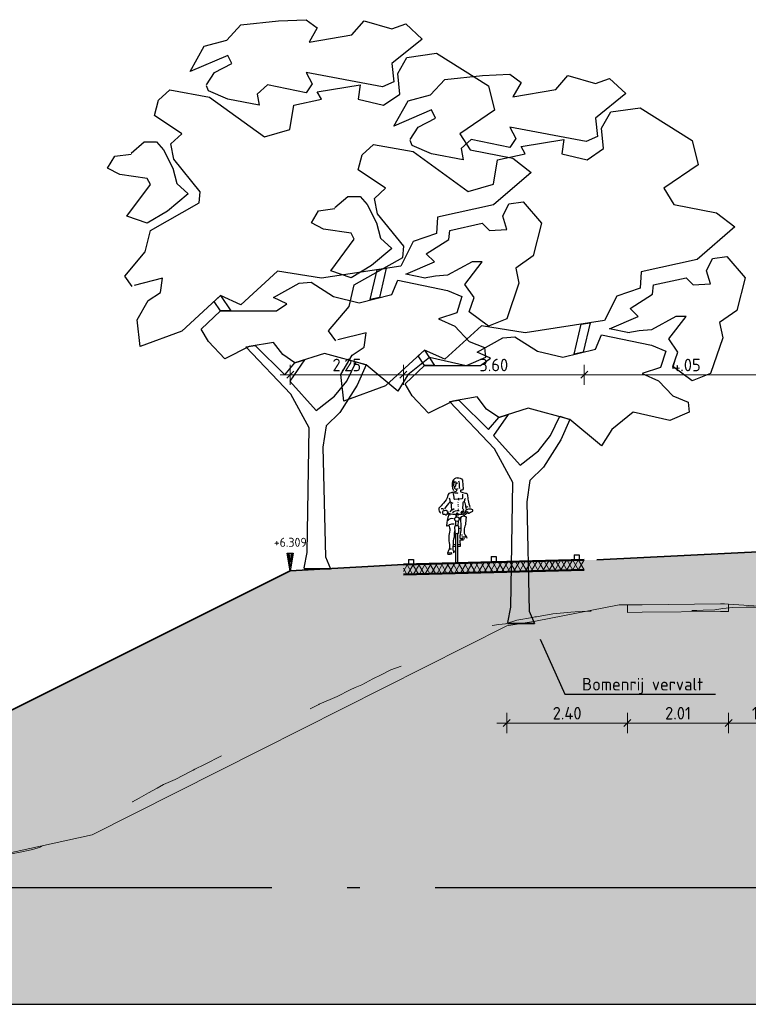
# Model space of a CAD drawing. Header units: metres. Extents: x -54 to 109, y -117 to 84.
# Tile 630 of 656: x 20 to 34, y 3 to 23. Entities that reach past the tile are written whole.
import ezdxf
from ezdxf import colors
from ezdxf.entities.mleader import LeaderData, LeaderLine
from ezdxf.math import Vec2, Vec3

# ---------------------------------------------------------------- set-up
doc = ezdxf.new("R2010")
doc.units = ezdxf.units.M
doc.linetypes.add('AL-NAP_LIJN', pattern=[15.25, 12, -1.5, 0.25, -1.5])
doc.linetypes.add('XX-HIDDEN', pattern=[4, 2, -2])
doc.layers.get('Defpoints').update_dxf_attribs({"color": 151})
doc.layers.add('_arc', color=103, linetype='Continuous', plot=False)
for name, color, linetype, lineweight in [('B-WE-GR-BOOM-S', 253, 'Continuous', 25), ('B-WE-GW-MAAIVELD-GD', 253, 'Continuous', 18), ('N-WE-GR-BOOM-S', 90, 'Continuous', 25), ('N-WE-GR-BOOM-SD', 90, 'Continuous', 25), ('N-WE-GW-BERM-GD', 90, 'Continuous', 35), ('N-WE-VH-VERHARDING-GD', 252, 'Continuous', 50), ('N-WE-VH-VERHARDING_ASFALT_DEKLAAG-AD', 252, 'Continuous', 18), ('N-WE-VW-MARKERING-S', 7, 'Continuous', 25), ('X-XX-AL-AANKLEDING-SD', 7, 'Continuous', 25), ('X-XX-AL-DETAIL1-T25', 7, 'Continuous', 25), ('X-XX-AL-M', 7, 'Continuous', 18), ('X-XX-AL-NAP-GD', 7, 'AL-NAP_LIJN', 25), ('X-XX-AL-T25', 7, 'Continuous', 25), ('X-XX-AL_BINDEND-M', 10, 'Continuous', 18)]:
    doc.layers.add(name, color=color, linetype=linetype, lineweight=lineweight)
for name, color, linetype, lineweight, true_color in [('B-WE-GW-MAAIVELD-AHN3-GD', 220, 'XX-HIDDEN', 18, 0xff00bf), ('N-WE-GW-GROND_ZAND_DRAINEERZAND-V', 7, 'Continuous', 18, 0xf6e8be), ('N-WE-GW-GROND_ZAND_FUNDERINGSZAND-V', 7, 'Continuous', 18, 0xf8ed6b)]:
    doc.layers.add(name, color=color, linetype=linetype, lineweight=lineweight, true_color=true_color)
doc.styles.add('NLCS-ISO', font='NLCS-ISO.ttf')
doc.styles.add('NLCS-ISO-M100-T25', font='NLCS-ISO.ttf', dxfattribs={"height": 0.25})
doc.dimstyles.new('NLCS-M100-T25-SCHRAP_L2_H2', dxfattribs={"dimscale": 0.1, "dimtxt": 2.5, "dimasz": 1.4, "dimexe": 2, "dimexo": 2, "dimgap": 0.7, "dimtad": 1, "dimzin": 0, "dimdsep": 46, "dimtxsty": 'NLCS-ISO-M100-T25', "dimblk": 'OBLIQUE', "dimcen": 0, "dimdle": 2, "dimclrd": 256, "dimclre": 256, "dimclrt": 256, "dimazin": 0, "dimtfac": 1, "dimtdec": 3, "dimtofl": 0, "dimtmove": 0, "dimatfit": 3, "dimldrblk": 'OBLIQUE', "dimfxl": 2, "dimfxlon": 1, "dimtfillclr": 256, "dimtolj": 1, "dimtzin": 0, "dimlwd": -1, "dimlwe": -1, "dimarcsym": 0})

# ---------------------------------------------------------------- blocks, each defined once
blk = doc.blocks.new('SGR-BOOM_S01_T_ZIJ-D')
at = {"linetype": 'Continuous'}
for p, q in [((1.317, 5.361), (1.456, 5.957)), ((1.456, 5.957), (1.636, 5.985)), ((1.636, 5.985), (1.5, 5.401)), ((1.5, 5.401), (1.317, 5.361))]:
    blk.add_line(p, q, dxfattribs=at)
for p, q in [((0, 0.02), (0, 0)), ((0, 0), (0.527, 0))]:
    blk.add_line(p, q)
at = {"linetype": 'Continuous', "flags": 128}
for points in [[(-1.945, 9.637), (-1.783, 9.88), (-1.439, 10.062), (-1.52, 10.224), (-2.27, 9.9), (-1.986, 10.407), (-1.54, 10.528), (-1.256, 10.832), (-0.507, 10.913), (0.041, 10.934), (0.263, 10.772), (0.101, 10.488), (0.952, 10.63), (1.196, 10.913), (1.743, 10.751), (2.026, 10.853), (2.351, 10.549), (1.743, 10.062), (1.783, 9.698), (1.56, 9.596), (0.041, 9.88), (0.162, 9.657), (0.041, 9.475), (-0.73, 9.637), (-0.932, 9.454), (-0.892, 9.231), (-1.52, 9.353), (-1.905, 9.515), (-1.945, 9.617)], [(-3.425, 5.624), (-3.567, 5.827), (-3.161, 6.313), (-3.06, 6.739), (-2.087, 7.286), (-2.067, 7.509), (-2.594, 8.157), (-2.655, 8.461), (-2.432, 8.664), (-2.979, 9.029), (-2.898, 9.333), (-2.675, 9.535), (-1.885, 9.394), (-0.79, 8.603), (-0.284, 8.745), (-0.203, 9.231), (0.345, 9.353), (0.263, 9.495), (1.115, 9.637), (1.074, 9.353), (1.581, 9.231), (1.905, 9.454), (1.864, 9.86), (2.047, 10.184), (2.634, 10.265), (3.668, 9.617), (3.79, 9.13), (3.101, 8.664), (3.303, 8.34), (4.154, 8.178), (4.519, 7.894), (3.769, 7.246), (2.655, 7.002), (2.634, 6.678), (2.168, 6.516), (1.925, 6.03), (0.345, 5.786), (-0.527, 5.928), (-1.256, 5.26), (-1.662, 5.442), (-2.432, 4.733), (-3.263, 4.429), (-3.323, 4.956), (-3.101, 5.341), (-2.857, 5.503), (-2.817, 5.786), (-3.384, 5.645)], [(-3.445, 8.279), (-3.182, 8.502), (-2.938, 8.502), (-2.797, 8.34), (-2.614, 7.975), (-2.533, 7.671), (-2.31, 7.468), (-2.716, 7.124), (-3.121, 6.881), (-3.526, 7.023), (-3.06, 7.651), (-3.121, 7.772), (-3.668, 7.853), (-3.911, 7.975), (-3.769, 8.218), (-3.445, 8.259)], [(2.412, 5.786), (2.026, 5.867), (2.594, 6.111), (2.432, 6.273), (2.878, 6.556), (2.898, 6.739), (3.546, 6.881), (3.688, 6.739), (4.033, 6.759), (3.952, 7.023), (4.073, 7.266), (4.357, 7.306), (4.722, 6.881), (4.56, 6.232), (4.215, 5.989), (4.276, 5.685), (4.033, 4.976), (3.668, 4.834), (3.283, 5.118), (3.384, 5.401), (3.202, 5.665), (3.546, 6.111), (3.344, 6.111), (2.857, 5.847), (2.614, 5.827), (2.391, 5.786)], [(0, 0.02), (0.061, 0.324), (0.101, 2.807), (-0.263, 3.476), (-1.16, 4.418), (-0.973, 4.449), (-0.385, 3.861), (-0.182, 4.104), (0.006, 4.163), (-0.284, 3.74), (0.243, 3.152), (0.608, 3.436), (0.851, 3.74), (1.034, 4.125), (1.236, 4.064), (1.054, 3.659), (0.709, 3.111), (0.436, 2.848), (0.375, 2.422), (0.426, 0.243), (0.527, 0), (0, 0)]]:
    blk.add_lwpolyline(points, dxfattribs=at)
for points in [[(-1.662, 5.138), (-0.547, 5.138), (-0.345, 5.28), (-0.608, 5.401), (-0.101, 5.685), (0.142, 5.705), (0.588, 5.422), (1.094, 5.3), (1.743, 5.462), (1.864, 5.746), (2.857, 5.543), (3.141, 5.422), (3.04, 5.097), (2.675, 4.976), (2.999, 4.834), (3.283, 4.53), (3.587, 4.408), (3.607, 4.206), (3.222, 4.044), (2.493, 4.206), (2.067, 3.861), (1.864, 3.537), (1.236, 4.064), (0.405, 4.287), (-0.182, 4.104), (-0.426, 4.267), (-0.608, 4.51), (-1.094, 4.429), (-1.581, 4.185), (-1.905, 4.53), (-2.047, 4.773)], [(-1.662, 5.138), (-1.787, 5.326), (-1.662, 5.442), (-1.459, 5.138)]]:
    blk.add_lwpolyline(points, close=True, dxfattribs=at)
blk = doc.blocks.new('Blok - Peilmaat randverharding')
at = {"color": 0}
for p, q in [((-0.6, 3.5), (0.6, 3.5)), ((0, 0), (-0.6, 3.5)), ((-0.4, 3.5), (0.4, 3.5)), ((0, 0.7), (-0.4, 3.5)), ((-0.2, 3.5), (0.2, 3.5)), ((0, 1.75), (-0.2, 3.5)), ((0.6, 3.5), (0, 0)), ((0.4, 3.5), (0, 0.7)), ((0.2, 3.5), (0, 1.75))]:
    blk.add_line(p, q, dxfattribs=at)
blk = doc.blocks.new('_Oblique')
at = {"color": 0, "linetype": 'ByBlock', "lineweight": -2}
blk.add_line((-0.5, -0.5), (0.5, 0.5), dxfattribs=at)
blk = doc.blocks.new('*D200')
at = {"layer": 'Defpoints', "color": 0, "transparency": 16777216}
for p in [(30.809, 15.829), (34.859, 12.341), (30.809, 12.144)]:
    blk.add_point(p, dxfattribs=at)
at = {"layer": 'X-XX-AL-M', "transparency": 16777216}
for p, q in [((30.809, 15.629), (30.809, 16.029)), ((34.859, 15.629), (34.859, 16.029)), ((35.059, 15.829), (30.609, 15.829))]:
    blk.add_line(p, q, dxfattribs=at)
at = {"layer": 'X-XX-AL-M', "transparency": 16777216, "xscale": 0.14, "yscale": 0.14, "zscale": 0.14, "rotation": 180}
blk.add_blockref('_Oblique', (30.809, 15.829), dxfattribs=at)
at = {"layer": 'X-XX-AL-M', "transparency": 16777216, "xscale": 0.14, "yscale": 0.14, "zscale": 0.14}
blk.add_blockref('_Oblique', (34.859, 15.829), dxfattribs=at)
at = {"layer": 'X-XX-AL-M', "transparency": 16777216, "insert": (32.834, 16.024), "char_height": 0.25, "attachment_point": 5, "style": 'NLCS-ISO-M100-T25'}
blk.add_mtext('\\A1;4.05', dxfattribs=at)
blk = doc.blocks.new('*D201')
at = {"layer": 'Defpoints', "color": 0, "transparency": 16777216}
for p in [(27.209, 15.829), (27.209, 12.054), (30.809, 12.144)]:
    blk.add_point(p, dxfattribs=at)
at = {"layer": 'X-XX-AL_BINDEND-M', "transparency": 16777216}
for p, q in [((27.209, 15.629), (27.209, 16.029)), ((30.809, 15.629), (30.809, 16.029)), ((31.009, 15.829), (27.009, 15.829))]:
    blk.add_line(p, q, dxfattribs=at)
at = {"layer": 'X-XX-AL_BINDEND-M', "transparency": 16777216, "xscale": 0.14, "yscale": 0.14, "zscale": 0.14, "rotation": 180}
blk.add_blockref('_Oblique', (27.209, 15.829), dxfattribs=at)
at = {"layer": 'X-XX-AL_BINDEND-M', "transparency": 16777216, "xscale": 0.14, "yscale": 0.14, "zscale": 0.14}
blk.add_blockref('_Oblique', (30.809, 15.829), dxfattribs=at)
at = {"layer": 'X-XX-AL_BINDEND-M', "transparency": 16777216, "insert": (29.009, 16.024), "char_height": 0.25, "attachment_point": 5, "style": 'NLCS-ISO-M100-T25'}
blk.add_mtext('\\A1;3.60', dxfattribs=at)
blk = doc.blocks.new('*D205')
at = {"layer": 'Defpoints', "color": 0, "transparency": 16777216}
for p in [(24.959, 15.829), (27.209, 12.054), (24.959, 11.929)]:
    blk.add_point(p, dxfattribs=at)
at = {"layer": 'X-XX-AL_BINDEND-M', "transparency": 16777216}
for p, q in [((24.959, 15.629), (24.959, 16.029)), ((27.209, 15.629), (27.209, 16.029)), ((27.409, 15.829), (24.759, 15.829))]:
    blk.add_line(p, q, dxfattribs=at)
at = {"layer": 'X-XX-AL_BINDEND-M', "transparency": 16777216, "xscale": 0.14, "yscale": 0.14, "zscale": 0.14, "rotation": 180}
blk.add_blockref('_Oblique', (24.959, 15.829), dxfattribs=at)
at = {"layer": 'X-XX-AL_BINDEND-M', "transparency": 16777216, "xscale": 0.14, "yscale": 0.14, "zscale": 0.14}
blk.add_blockref('_Oblique', (27.209, 15.829), dxfattribs=at)
at = {"layer": 'X-XX-AL_BINDEND-M', "transparency": 16777216, "insert": (26.084, 16.024), "char_height": 0.25, "attachment_point": 5, "style": 'NLCS-ISO-M100-T25'}
blk.add_mtext('\\A1;2.25', dxfattribs=at)
blk = doc.blocks.new('VW-MARKERING_010')
at = {"layer": 'N-WE-VW-MARKERING-S'}
for p, q in [((-0.05, 0.1), (0.05, 0.1)), ((-0.05, 0.1), (-0.05, 0)), ((-0.05, 0), (0.05, 0)), ((0.05, 0.1), (0.05, 0))]:
    blk.add_line(p, q, dxfattribs=at)
blk = doc.blocks.new('*D388')
at = {"layer": 'B-WE-GW-MAAIVELD-GD', "transparency": 16777216}
for p, q in [((33.682, 9.096), (33.682, 8.696)), ((35.148, 9.096), (35.148, 8.696)), ((35.348, 8.896), (33.482, 8.896))]:
    blk.add_line(p, q, dxfattribs=at)
at = {"layer": 'Defpoints', "color": 0, "transparency": 16777216}
for p in [(33.682, 11.114), (35.148, 11.012), (33.682, 8.896)]:
    blk.add_point(p, dxfattribs=at)
at = {"layer": 'B-WE-GW-MAAIVELD-GD', "transparency": 16777216, "xscale": 0.14, "yscale": 0.14, "zscale": 0.14}
for p, rotation in [((33.682, 8.896), 179.9999999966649), ((35.148, 8.896), 359.9999999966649)]:
    blk.add_blockref('_Oblique', p, dxfattribs=dict(at, rotation=rotation))
at = {"layer": 'B-WE-GW-MAAIVELD-GD', "transparency": 16777216, "insert": (34.415, 9.091), "char_height": 0.25, "attachment_point": 5, "rotation": 360, "style": 'NLCS-ISO-M100-T25'}
blk.add_mtext('\\A1;1.47', dxfattribs=at)
blk = doc.blocks.new('*D389')
at = {"layer": 'B-WE-GW-MAAIVELD-GD', "transparency": 16777216}
for p, q in [((31.669, 9.096), (31.669, 8.696)), ((33.682, 9.096), (33.682, 8.696)), ((33.882, 8.896), (31.469, 8.896))]:
    blk.add_line(p, q, dxfattribs=at)
at = {"layer": 'Defpoints', "color": 0, "transparency": 16777216}
for p in [(31.669, 11.096), (33.682, 11.114), (31.669, 8.896)]:
    blk.add_point(p, dxfattribs=at)
at = {"layer": 'B-WE-GW-MAAIVELD-GD', "transparency": 16777216, "xscale": 0.14, "yscale": 0.14, "zscale": 0.14}
for p, rotation in [((31.669, 8.896), 179.9999999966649), ((33.682, 8.896), 359.9999999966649)]:
    blk.add_blockref('_Oblique', p, dxfattribs=dict(at, rotation=rotation))
at = {"layer": 'B-WE-GW-MAAIVELD-GD', "transparency": 16777216, "insert": (32.676, 9.091), "char_height": 0.25, "attachment_point": 5, "rotation": 360, "style": 'NLCS-ISO-M100-T25'}
blk.add_mtext('\\A1;2.01', dxfattribs=at)
blk = doc.blocks.new('*D390')
at = {"layer": 'B-WE-GW-MAAIVELD-GD', "transparency": 16777216}
for p, q in [((29.267, 9.096), (29.267, 8.696)), ((31.669, 9.096), (31.669, 8.696)), ((31.869, 8.896), (29.067, 8.896))]:
    blk.add_line(p, q, dxfattribs=at)
at = {"layer": 'Defpoints', "color": 0, "transparency": 16777216}
for p in [(31.669, 11.096), (29.267, 10.831), (29.267, 8.896)]:
    blk.add_point(p, dxfattribs=at)
at = {"layer": 'B-WE-GW-MAAIVELD-GD', "transparency": 16777216, "xscale": 0.14, "yscale": 0.14, "zscale": 0.14}
for p, rotation in [((29.267, 8.896), 179.9999999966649), ((31.669, 8.896), 359.9999999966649)]:
    blk.add_blockref('_Oblique', p, dxfattribs=dict(at, rotation=rotation))
at = {"layer": 'B-WE-GW-MAAIVELD-GD', "transparency": 16777216, "insert": (30.468, 9.091), "char_height": 0.25, "attachment_point": 5, "rotation": 360, "style": 'NLCS-ISO-M100-T25'}
blk.add_mtext('\\A1;2.40', dxfattribs=at)
blk = doc.blocks.new('SAL-AANKLEDING_FIETSTER_VOORAANZICHT-D')
for points in [[(0.01, 1.694, 0.224954), (-0.085, 1.633, 0.218026), (-0.065, 1.447, -0.070213)], [(-0.073, 1.599, -0.105441), (-0.01, 1.617, -1.362009)], [(-0.052, 1.578), (-0.069, 1.572, 0.16771), (-0.026, 1.472), (0.026, 1.482)], [(0.01, 1.694, -0.362904), (0.113, 1.652, 0.015093), (0.126, 1.499, -0.568041), (0.078, 1.449, 0.463013), (0.079, 1.42, 0.11132), (0.17, 1.393, -0.31235), (0.213, 1.36, 0.04183), (0.227, 1.247, 0.074826), (0.262, 1.109, 1453.487325)], [(0.058, 1.482, 0.012848), (0.047, 1.622), (0.024, 1.618)], [(-0.005, 1.475, -0.429934), (-0.039, 1.415, -0.021707), (-0.115, 1.4, 0.316506), (-0.181, 1.342, -0.14059), (-0.266, 1.191, 0.032752), (-0.355, 1.09, 0.39656), (-0.315, 0.994, 2.431502)], [(-0.08, 1.406, -0.027944), (-0.057, 1.281, 0.422814), (-0.046, 1.273), (0.097, 1.287, 0.51068), (0.123, 1.314), (0.123, 1.372)], [(-0.046, 1.396, -0.201307), (0.023, 1.389, -0.293478)], [(-0.151, 1.301, -0.014584), (-0.133, 1.221, 0.043832), (-0.247, 1.079, 3.218337)], [(-0.133, 1.221, 0.170934), (-0.077, 1.195, 0.38449)], [(0.141, 1.059), (0.119, 1.081, 0.008797), (0.128, 1.207, -0.226735), (0.143, 1.225, 0.298471), (0.159, 1.25, -0.223663), (0.175, 1.286, -4.108203)], [(0.147, 1.226, -0.087706), (0.176, 1.119, 0.04255), (0.185, 1.068, -2.271623)], [(-0.309, 1.084, -0.322135), (-0.261, 1.068, 1.351223)], [(-0.164, 1.007, -0.168398), (-0.194, 1.042, 0.208056), (-0.221, 1.044, -0.01449), (-0.267, 1.041, 0.431381), (-0.282, 0.989, 0.342036), (-0.238, 0.975, 0.502767), (-0.208, 0.963, 0.321691), (-0.187, 0.992, -0.567898), (-0.163, 1.007, -1.321991)], [(0.177, 1.012), (0.145, 0.986, -0.244623), (0.104, 0.967, 0.016865), (-0.082, 0.967, -0.118708), (-0.136, 0.981), (-0.179, 1.003), (-0.191, 0.979), (-0.162, 0.972), (-0.132, 0.957)], [(-0.087, 1.008, -0.227843), (0.046, 1.045, 0.144244)], [(0.089, 0.99), (0.143, 1.024, 0.561425), (0.116, 1.036, -0.015186), (0.09, 1.019, 0.437223), (0.089, 0.99, -0.83324)], [(0.218, 1.004), (0.172, 0.965, -0.132229), (0.125, 0.944, 0.333695)], [(0.312, 1.062, 0.206679), (0.211, 1.064, 0.115586), (0.164, 1.03, 0.284772), (0.168, 1.018, 0.001883), (0.215, 1.029, 0.077479), (0.228, 0.992, 0.472133), (0.25, 1, -0.166307), (0.294, 1.018, 0.498514), (0.317, 1.06), (0.312, 1.062)], [(0.222, 1.119, 0.151778), (0.18, 1.099, 0.134147)], [(-0.16, 0.962, 0.073428), (-0.207, 0.741, 0.187521), (-0.143, 0.767, -0.191907), (-0.05, 0.779, 2.461001)], [(-0.174, 0.847, -0.408369), (-0.065, 0.884, 0.431027)], [(0.047, 0.886, -0.028217), (0.113, 0.936, -0.34375), (0.184, 0.91, -0.008166), (0.171, 0.76, 0.053344), (0.144, 0.653, 0.087477), (0.152, 0.579, 0.083197), (0.182, 0.536, -0.082582), (0.2, 0.498, -1.052457)], [(0.086, 0.917, 0.177371), (0.076, 0.842, -0.057471), (0.07, 0.583, 0.127258), (0.061, 0.496, 0.0836), (0.16, 0.486, 2.180609)], [(-0.159, 0.754, -0.122303), (-0.141, 0.652, 0.045301), (-0.162, 0.512, 0.055524), (-0.144, 0.367, -0.09123), (-0.151, 0.276, 0.06619), (-0.181, 0.218, 0.323893), (-0.179, 0.177, 0.121836), (-0.091, 0.189, -1.824136), (-0.091, 0.188, -0.254)], [(-0.036, 0.668, 0.016355), (-0.055, 0.582, -0.100875), (-0.06, 0.496, 0.107973), (-0.073, 0.404, 0.025875), (-0.077, 0.252, 20.285035)], [(-0.035, 0.617), (-0.036, 0.721, -0.443605), (-0.013, 0.749), (0.014, 0.749, -0.505348), (0.034, 0.726), (0.034, 0.606, -0.843072), (-0.035, 0.61), (-0.035, 0.617)], [(0.014, 0.58), (0.017, 0.018, -0.965528), (-0.019, 0.016), (-0.02, 0.582)]]:
    blk.add_lwpolyline(points, format="xyb")
for points in [[(-0.056, 1.638), (-0.057, 1.608)], [(0.013, 1.588), (-0.02, 1.588), (-0.027, 1.528)], [(0.011, 1.585), (-0.017, 1.585), (-0.025, 1.53)], [(-0.119, 1.211), (-0.106, 1.06), (-0.142, 1.021)], [(0.026, 1.212), (0.021, 1.203)], [(0.029, 1.3), (0.036, 1.283), (0.035, 1.251)], [(-0.088, 1.062), (-0.054, 1.087)], [(0.024, 1.166), (0.022, 1.144)], [(0.024, 1.078), (0.025, 1.064)], [(0.028, 1.129), (0.025, 1.116)], [(-0.021, 0.756), (-0.022, 0.833)], [(0.026, 0.826), (0.02, 0.745)], [(0.036, 0.689), (0.068, 0.696)], [(0.131, 0.456), (0.058, 0.453), (0.065, 0.329), (0.019, 0.329)], [(0.094, 0.561), (0.112, 0.563)], [(0.099, 0.524), (0.149, 0.525), (0.189, 0.523)], [(-0.183, 0.208), (-0.152, 0.202), (-0.097, 0.208)], [(-0.152, 0.279), (-0.127, 0.286), (-0.104, 0.284)], [(-0.022, 0.364), (-0.074, 0.366)], [(-0.025, 0.329), (-0.074, 0.329)], [(-0.06, 0.249), (-0.054, 0.225), (-0.057, 0.207), (-0.072, 0.205), (-0.066, 0.211), (-0.059, 0.225), (-0.06, 0.236), (-0.061, 0.252)], [(0.063, 0.366), (0.022, 0.363)]]:
    blk.add_lwpolyline(points)
for points in [[(-0.027, 1.531), (-0.03, 1.526), (-0.023, 1.527)], [(0.024, 0.949), (0.023, 0.978), (0.014, 0.99), (-0.005, 0.985), (-0.01, 0.97), (-0.016, 0.942), (-0.015, 0.92), (-0.009, 0.924), (-0.01, 0.956), (-0.003, 0.982), (0.014, 0.981), (0.021, 0.973), (0.02, 0.948)]]:
    blk.add_lwpolyline(points, close=True)
blk.add_lwpolyline([(0.027, 0.946), (0.028, 0.977, 0.668087), (-0.007, 0.984, 0.16058), (-0.018, 0.91), (-0.005, 0.918), (-0.006, 0.96, -1.047019), (0.019, 0.965), (0.018, 0.945)], format="xyb", close=True)
blk.add_circle((0.003, 0.874), 0.0437)

msp = doc.modelspace()

# ---------------------------------------------------------------- hatches: boundary and pattern name
at = {"layer": 'N-WE-GW-GROND_ZAND_DRAINEERZAND-V'}
h = msp.add_hatch(color=256, dxfattribs=at)
h.dxf.hatch_style = 1
h.paths.add_polyline_path([(31.502, 11.247), (31.669, 11.25), (31.669, 11.246), (31.961, 11.251), (33.524, 11.269), (33.603, 11.269), (33.682, 11.264), (34.392, 11.217), (35.148, 11.162), (35.355, 11.187), (35.463, 11.191), (38.039, 11.194), (38.372, 11.201), (38.609, 11.199), (38.729, 11.197), (41.393, 11.211), (41.556, 11.194), (41.685, 11.181), (41.845, 11.189), (42.261, 11.22), (43.136, 11.27), (43.262, 11.293), (43.309, 11.31), (43.831, 11.28), (45.2, 11.21), (45.321, 11.189), (45.353, 11.185), (45.617, 11.149), (46.191, 11.065), (47.07, 10.935), (44.482, 12.228), (42.359, 12.334), (42.359, 12.141), (41.734, 12.156), (38.834, 12.229), (38.609, 12.234), (38.384, 12.229), (35.484, 12.156), (34.859, 12.141), (34.859, 12.334), (31.059, 12.144), (27.209, 12.054), (24.959, 11.929), (12.74, 5.82), (7.74, 5.82), (7.616, 5.696), (8.241, 5.696), (11.161, 5.723), (11.523, 5.279), (12.008, 4.622), (12.159, 4.609), (12.827, 4.202), (13.568, 4.228), (14.558, 4.262), (15.878, 4.799), (15.937, 4.829), (16.036, 4.943), (16.271, 5.299), (16.549, 5.69), (17.226, 5.843), (21.013, 6.67), (24.374, 8.36), (29.267, 10.831), (29.838, 10.924)])
h.paths.add_polyline_path([(44.482, 12.228), (42.359, 12.334), (42.359, 12.141), (41.734, 12.156), (38.834, 12.229), (38.609, 12.234), (38.384, 12.229), (35.484, 12.156), (34.859, 12.141), (34.859, 12.334), (31.059, 12.144), (27.209, 12.054), (24.959, 11.929), (12.74, 5.82), (7.74, 5.82), (7.616, 5.696), (8.241, 5.696), (11.161, 5.723), (11.523, 5.279), (12.008, 4.622), (12.159, 4.609), (12.827, 4.202), (13.568, 4.228), (14.558, 4.262), (15.878, 4.799), (15.937, 4.829), (16.036, 4.943), (16.271, 5.299), (16.549, 5.69), (17.226, 5.843), (21.013, 6.67), (24.374, 8.36), (29.267, 10.831), (29.838, 10.924), (31.502, 11.247), (31.632, 11.249), (31.669, 11.25), (31.961, 11.251), (33.524, 11.269), (33.603, 11.269), (33.682, 11.264), (34.392, 11.217), (35.148, 11.162), (35.355, 11.187), (35.463, 11.191), (38.039, 11.194), (38.372, 11.201), (38.609, 11.199), (38.729, 11.197), (41.393, 11.211), (41.556, 11.194), (41.649, 11.184), (41.685, 11.181), (41.845, 11.189), (42.261, 11.22), (43.136, 11.27), (43.262, 11.293), (43.309, 11.31), (43.831, 11.28), (45.2, 11.21), (45.321, 11.189), (45.353, 11.185), (45.617, 11.149), (46.191, 11.065), (47.07, 10.935)], flags=17)
h.paths.add_polyline_path([(42.359, 12.334), (41.734, 12.356), (38.834, 12.429), (38.609, 12.434), (38.384, 12.429), (35.484, 12.356), (34.859, 12.334), (34.859, 12.141), (35.484, 12.156), (38.384, 12.229), (38.609, 12.234), (38.834, 12.229), (41.734, 12.156), (42.359, 12.141)])
h = msp.add_hatch(color=256, dxfattribs=at)
h.dxf.hatch_style = 1
h.paths.add_polyline_path([(35.484, 12.156), (34.859, 12.141), (34.859, 12.334), (31.059, 12.144), (27.209, 12.054), (24.959, 11.929), (12.74, 5.82), (7.74, 5.82), (7.616, 5.696), (8.241, 5.696), (11.161, 5.723), (11.523, 5.279), (12.008, 4.622), (12.159, 4.609), (12.827, 4.202), (13.568, 4.228), (14.558, 4.262), (15.878, 4.799), (15.937, 4.829), (16.036, 4.943), (16.271, 5.299), (16.549, 5.69), (17.226, 5.843), (21.013, 6.67), (24.374, 8.36), (29.267, 10.831), (29.838, 10.924), (31.502, 11.247), (31.632, 11.249), (31.669, 11.246), (31.961, 11.251), (33.524, 11.269), (33.603, 11.269), (33.682, 11.264), (34.392, 11.217), (35.148, 11.162), (35.355, 11.187), (35.463, 11.191), (38.039, 11.194), (38.372, 11.201), (38.609, 11.199), (38.729, 11.197), (41.393, 11.211), (41.556, 11.194), (41.649, 11.184), (41.678, 11.18), (41.845, 11.189), (42.261, 11.22), (43.136, 11.27), (43.262, 11.293), (43.309, 11.31), (43.831, 11.28), (45.2, 11.21), (45.321, 11.189), (45.353, 11.185), (45.617, 11.149), (46.191, 11.065), (47.07, 10.935), (44.482, 12.228), (42.359, 12.334), (42.359, 12.141), (41.734, 12.156), (38.834, 12.229), (38.609, 12.234), (38.384, 12.229)])
at = {"layer": 'N-WE-GW-GROND_ZAND_FUNDERINGSZAND-V'}
h = msp.add_hatch(color=256, dxfattribs=at)
h.dxf.hatch_style = 1
h.paths.add_polyline_path([(60.781, 5.586), (60.22, 5.936), (57.778, 6.369), (56.743, 6.546), (54.214, 7.679), (47.109, 10.929), (46.191, 11.065), (45.617, 11.149), (45.353, 11.185), (45.353, 11.035), (45.321, 11.039), (45.2, 11.06), (43.831, 11.13), (43.309, 11.16), (43.262, 11.143), (43.136, 11.12), (43.136, 11.27), (42.261, 11.22), (41.845, 11.189), (41.678, 11.18), (41.678, 11.03), (41.649, 11.034), (41.556, 11.044), (41.393, 11.061), (38.729, 11.047), (38.609, 11.049), (38.372, 11.051), (38.039, 11.044), (35.463, 11.041), (35.355, 11.037), (35.148, 11.012), (35.148, 11.162), (34.392, 11.217), (33.682, 11.264), (33.682, 11.114), (33.603, 11.119), (33.524, 11.119), (31.961, 11.101), (31.669, 11.096), (31.669, 11.246), (31.632, 11.249), (31.502, 11.247), (29.838, 10.924), (29.267, 10.831), (24.374, 8.36), (21.013, 6.67), (17.226, 5.843), (16.549, 5.69), (16.271, 5.299), (16.036, 4.943), (15.937, 4.829), (15.878, 4.799), (14.558, 4.262), (13.568, 4.228), (12.827, 4.202), (12.159, 4.609), (12.008, 4.622), (11.523, 5.279), (11.161, 5.723), (8.241, 5.696), (7.616, 5.696), (5.94, 4.02), (3.94, 4.02), (2.34, 5.696), (1.84, 5.696), (-2.66, 5.696), (-2.66, 3.296), (78.609, 3.296), (78.609, 5.781), (76.806, 5.78), (68.785, 5.78), (65.296, 5.78), (65.222, 5.762), (64.506, 5.644), (64.437, 5.644), (64.004, 5.644), (63.859, 5.522), (63.233, 4.821), (62.987, 4.829), (61.908, 4.777)])
h.paths.add_polyline_path([(33.682, 11.264), (33.603, 11.269), (33.524, 11.269), (31.961, 11.251), (31.669, 11.246), (31.669, 11.096), (31.961, 11.101), (33.524, 11.119), (33.603, 11.119), (33.682, 11.114)], flags=17)
h.paths.add_polyline_path([(41.678, 11.18), (41.649, 11.184), (41.556, 11.194), (41.393, 11.211), (38.729, 11.197), (38.609, 11.199), (38.372, 11.201), (38.039, 11.194), (35.463, 11.191), (35.355, 11.187), (35.148, 11.162), (35.148, 11.012), (35.355, 11.037), (35.463, 11.041), (38.039, 11.044), (38.372, 11.051), (38.609, 11.049), (38.729, 11.047), (41.393, 11.061), (41.556, 11.044), (41.649, 11.034), (41.678, 11.03)], flags=17)
h.paths.add_polyline_path([(45.2, 11.21), (43.831, 11.28), (43.309, 11.31), (43.262, 11.293), (43.136, 11.27), (43.136, 11.12), (43.262, 11.143), (43.309, 11.16), (43.831, 11.13), (45.2, 11.06), (45.321, 11.039), (45.353, 11.035), (45.353, 11.185), (45.321, 11.189)])
at = {"layer": 'N-WE-VH-VERHARDING_ASFALT_DEKLAAG-AD', "linetype": 'Continuous', "lineweight": 18}
h = msp.add_hatch(dxfattribs=at)
h.set_pattern_fill('AVH-ASFALT', color=252, scale=0.1, style=0, pattern_type=2)
h.set_pattern_definition([(60, (30.80856, 12.1444), (-0.0866025, 0.05), []), (120, (30.80856, 12.1444), (-0.0866025, -0.05), [])])
h.paths.add_polyline_path([(30.809, 12.144), (27.209, 12.054), (27.209, 11.854), (30.809, 11.944)])

# ---------------------------------------------------------------- linework, layer by layer
at = {"layer": '_arc', "flags": 128}
msp.add_lwpolyline([(-2.66, 5.696), (-2.66, 3.296), (78.609, 3.296), (78.609, 5.781)], dxfattribs=at)
at = {"layer": 'B-WE-GW-MAAIVELD-AHN3-GD', "color": 220, "linetype": 'XX-HIDDEN', "lineweight": 18, "true_color": 0xff00bf, "flags": 128}
msp.add_lwpolyline([(-1.391, 5.81), (-1.311, 5.813), (-1.063, 5.81), (-0.953, 5.807), (-0.803, 5.79), (-0.596, 5.759), (-0.444, 5.762), (-0.238, 5.773), (0.046, 5.75), (0.12, 5.744), (0.174, 5.757), (0.478, 5.815), (0.793, 5.857), (0.836, 5.864), (0.896, 5.856), (1.194, 5.837), (1.411, 5.821), (1.552, 5.824), (1.745, 5.855), (1.91, 5.877), (2.029, 5.863), (2.268, 5.857), (2.595, 5.81), (2.648, 5.811), (2.789, 5.814), (3.266, 5.83), (3.445, 5.841), (3.699, 5.879), (3.885, 5.868), (4.057, 5.877), (4.294, 5.897), (4.415, 5.902), (4.503, 5.903), (4.773, 5.901), (5.122, 5.858), (5.131, 5.857), (5.144, 5.856), (5.489, 5.845), (5.74, 5.817), (5.847, 5.81), (5.993, 5.823), (6.205, 5.846), (6.359, 5.845), (6.563, 5.846), (6.843, 5.869), (6.92, 5.869), (6.977, 5.876), (7.278, 5.866), (7.595, 5.83), (7.636, 5.828), (7.692, 5.828), (7.994, 5.831), (8.214, 5.851), (8.352, 5.849), (8.542, 5.82), (8.71, 5.796), (8.832, 5.788), (9.068, 5.797), (9.391, 5.8), (9.426, 5.801), (9.451, 5.798), (9.784, 5.791), (10.069, 5.821), (10.142, 5.817), (10.241, 5.799), (10.5, 5.735), (10.688, 5.728), (10.857, 5.731), (11.091, 5.651), (11.215, 5.63), (11.306, 5.559), (11.573, 5.403), (11.925, 5.163), (11.931, 5.155), (12.013, 5.149), (14.794, 4.862), (15.017, 4.963), (15.338, 5.18), (15.51, 5.303), (15.635, 5.35), (15.868, 5.419), (16.188, 5.65), (16.226, 5.674), (16.254, 5.694), (16.584, 5.838), (16.872, 5.904), (16.942, 5.929), (17.038, 5.948), (17.3, 5.985), (17.491, 5.986), (17.658, 5.963), (17.887, 5.945), (18.016, 5.93), (18.109, 5.967), (18.374, 6.053), (18.728, 6.157), (18.731, 6.159), (18.737, 6.16), (19.089, 6.245), (19.346, 6.273), (19.447, 6.296), (19.586, 6.325), (19.805, 6.37), (19.965, 6.419), (20.163, 6.497), (20.436, 6.64), (20.521, 6.691), (20.583, 6.721), (20.879, 6.844), (21.201, 7.028), (21.237, 7.054), (21.285, 7.073), (21.595, 7.229), (21.82, 7.328), (21.953, 7.4), (22.135, 7.505), (22.311, 7.599), (22.438, 7.669), (22.668, 7.772), (22.985, 7.936), (23.026, 7.956), (23.057, 7.974), (23.25, 8.071), (23.675, 8.283), (23.742, 8.328), (23.834, 8.382), (24.1, 8.55), (24.294, 8.652), (24.458, 8.73), (24.684, 8.838), (24.912, 8.957), (25.524, 9.268), (25.531, 9.271), (25.533, 9.273), (25.89, 9.427), (26.149, 9.554), (26.248, 9.6), (26.383, 9.659), (26.605, 9.773), (26.768, 9.857), (26.963, 9.958), (27.232, 10.052), (27.321, 10.087), (27.386, 10.109), (27.679, 10.284), (28.004, 10.468), (28.037, 10.48), (28.082, 10.502), (28.395, 10.639), (28.623, 10.761), (28.753, 10.808), (28.931, 10.828), (29.111, 10.855), (29.241, 10.869), (29.469, 10.946), (29.781, 10.997), (29.827, 11.008), (29.86, 11.013), (30.185, 11.068), (30.478, 11.096), (30.542, 11.105), (30.631, 11.108), (30.9, 11.122), (31.097, 11.122), (31.258, 11.119), (31.48, 11.116), (31.616, 11.113), (31.715, 11.117), (31.974, 11.125), (32.33, 11.134), (32.332, 11.134), (32.334, 11.134), (32.69, 11.135), (32.952, 11.137), (33.048, 11.139), (33.179, 11.143), (33.406, 11.148), (33.57, 11.173), (33.764, 11.198), (34.029, 11.202), (34.121, 11.204), (34.189, 11.201), (34.479, 11.186), (34.807, 11.176), (34.837, 11.177), (34.878, 11.179), (35.195, 11.195), (35.426, 11.198), (35.553, 11.198), (35.728, 11.2), (35.911, 11.202), (36.044, 11.206), (36.578, 11.214), (36.627, 11.215), (36.663, 11.215), (36.891, 11.22), (37.281, 11.226), (37.427, 11.231), (37.701, 11.233), (37.9, 11.242), (38.058, 11.246), (38.277, 11.238), (38.416, 11.234), (38.518, 11.233), (38.609, 11.231), (38.774, 11.228), (39.126, 11.23), (39.132, 11.23), (39.137, 11.23), (39.49, 11.218), (39.755, 11.225), (39.848, 11.227), (39.976, 11.221), (40.206, 11.209), (40.373, 11.211), (40.564, 11.211), (40.825, 11.206), (40.922, 11.205), (40.992, 11.204), (41.28, 11.194), (41.61, 11.207), (41.638, 11.209), (41.675, 11.208), (41.995, 11.204), (42.229, 11.189), (42.353, 11.179), (42.525, 11.179), (42.711, 11.172), (42.847, 11.173), (43.069, 11.167), (43.374, 11.161), (43.427, 11.16), (43.466, 11.159), (43.785, 11.151), (44.084, 11.143), (44.143, 11.142), (44.224, 11.137), (44.501, 11.123), (44.703, 11.118), (44.859, 11.117), (45.073, 11.137), (45.217, 11.147), (45.321, 11.149), (45.575, 11.135), (45.923, 11.114), (45.932, 11.113), (45.94, 11.111), (46.29, 11.04), (46.558, 10.984), (46.648, 10.962), (46.772, 10.945), (47.006, 10.92), (47.176, 10.881), (47.364, 10.851), (47.622, 10.773), (47.722, 10.751), (47.795, 10.735), (48.08, 10.657), (48.413, 10.592), (48.438, 10.583), (48.471, 10.56), (48.796, 10.27), (49.032, 10.201), (49.321, 10.078), (49.65, 9.924), (49.869, 9.806), (50.171, 9.62), (50.227, 9.581), (50.269, 9.562), (50.585, 9.391), (50.887, 9.245), (50.943, 9.219), (51.02, 9.173), (51.301, 9.005), (51.506, 8.874), (51.659, 8.811), (51.87, 8.681), (52.017, 8.617), (52.124, 8.535), (52.375, 8.376), (52.719, 8.242), (52.733, 8.239), (52.742, 8.234), (53.091, 8.093), (53.361, 7.893), (53.449, 7.814), (53.569, 7.751), (53.806, 7.594), (53.979, 7.499), (54.164, 7.382), (54.418, 7.211), (54.522, 7.137), (54.598, 7.095), (54.88, 6.964), (55.216, 6.758), (55.238, 6.746), (55.268, 6.743), (55.596, 6.7), (55.835, 6.703), (55.954, 6.703), (56.118, 6.687), (56.312, 6.672), (56.453, 6.659), (56.67, 6.633), (56.967, 6.593), (57.028, 6.584), (57.072, 6.58), (57.386, 6.558), (57.69, 6.557), (57.743, 6.559), (57.817, 6.554), (58.101, 6.552), (58.309, 6.535), (58.459, 6.521), (58.666, 6.511), (58.817, 6.501), (58.927, 6.479), (59.175, 6.428), (59.516, 6.296), (59.533, 6.289), (59.545, 6.284), (59.891, 6.084), (60.164, 5.885), (60.249, 5.819), (60.365, 5.644), (60.607, 5.329), (60.671, 5.25), (61.898, 5.209), (62.711, 5.17), (62.754, 5.218), (62.914, 5.359), (63.112, 5.565), (63.256, 5.592), (63.47, 5.625), (63.764, 5.66), (63.828, 5.667), (63.875, 5.666), (64.186, 5.662), (64.493, 5.657), (64.752, 5.654), (65.068, 5.67), (65.463, 5.707), (65.73, 5.713), (66.312, 5.723), (66.348, 5.726), (67.049, 5.75), (67.585, 5.678), (67.765, 5.665), (68.011, 5.7), (68.123, 5.709), (68.204, 5.7), (68.718, 5.646), (68.861, 5.635), (69.196, 5.682), (69.441, 5.672), (69.554, 5.673), (69.711, 5.662), (69.912, 5.665), (70.059, 5.671), (70.27, 5.678), (70.56, 5.68), (70.628, 5.681), (70.678, 5.681), (70.986, 5.685), (71.296, 5.695), (71.344, 5.697), (71.41, 5.697), (71.702, 5.702), (71.914, 5.707), (72.06, 5.715), (72.259, 5.714), (72.418, 5.713), (72.533, 5.717), (72.776, 5.729), (73.109, 5.74), (73.133, 5.741), (73.151, 5.741), (73.491, 5.746), (73.77, 5.751), (73.849, 5.753), (73.958, 5.759), (74.207, 5.777), (74.388, 5.781), (74.565, 5.791), (74.808, 5.79), (74.923, 5.791), (75.007, 5.796), (75.281, 5.806), (75.625, 5.821), (75.639, 5.822), (75.658, 5.822), (75.997, 5.819), (76.244, 5.834), (76.355, 5.838), (76.507, 5.837), (76.713, 5.833), (76.862, 5.845), (77.07, 5.861), (77.357, 5.851), (77.428, 5.849), (77.481, 5.85), (77.786, 5.869), (78.099, 5.874), (78.144, 5.874), (78.206, 5.873), (78.502, 5.876), (78.609, 5.879)], dxfattribs=at)
at = {"layer": 'B-WE-GW-MAAIVELD-GD'}
for points in [[(17.226, 5.843), (21.013, 6.67), (24.374, 8.36), (29.267, 10.831), (29.838, 10.924), (31.502, 11.247), (31.632, 11.249), (31.669, 11.246), (31.961, 11.251), (33.524, 11.269), (33.603, 11.269), (33.682, 11.264), (34.392, 11.217)], [(31.669, 11.246), (31.669, 11.096), (31.961, 11.101), (33.524, 11.119), (33.603, 11.119), (33.682, 11.114), (33.682, 11.264)]]:
    msp.add_lwpolyline(points, dxfattribs=at)
at = {"layer": 'N-WE-GW-BERM-GD', "color": 90, "linetype": 'Continuous', "lineweight": 35}
for p, q in [((35.109, 12.347), (31.059, 12.144)), ((27.209, 12.054), (24.959, 11.929)), ((24.959, 11.929), (12.74, 5.82))]:
    msp.add_line(p, q, dxfattribs=at)
at = {"layer": 'N-WE-VH-VERHARDING-GD'}
for p, q in [((30.809, 12.144), (27.209, 12.054)), ((30.809, 11.944), (27.209, 11.854))]:
    msp.add_line(p, q, dxfattribs=at)
at = {"layer": 'X-XX-AL-NAP-GD'}
msp.add_line((-2.66, 5.62), (78.609, 5.62), dxfattribs=at)

# ---------------------------------------------------------------- block references
at = {"layer": 'B-WE-GR-BOOM-S'}
msp.add_blockref('SGR-BOOM_S01_T_ZIJ-D', (29.289, 10.878), dxfattribs=at)
at = {"layer": 'N-WE-GR-BOOM-S'}
for p in [(27.359, 12.054), (29.009, 12.112), (30.659, 12.144)]:
    msp.add_blockref('VW-MARKERING_010', p, dxfattribs=at)
at = {"layer": 'N-WE-GR-BOOM-SD'}
msp.add_blockref('SGR-BOOM_S01_T_ZIJ-D', (25.234, 11.965), dxfattribs=at)
at = {"layer": 'X-XX-AL-AANKLEDING-SD'}
msp.add_blockref('SAL-AANKLEDING_FIETSTER_VOORAANZICHT-D', (28.273, 12.081), dxfattribs=at)
at = {"layer": 'X-XX-AL-T25', "color": 7, "linetype": 'Continuous', "lineweight": 25, "xscale": 0.1000000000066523, "yscale": 0.1000000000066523, "zscale": 0.1000000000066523}
msp.add_blockref('Blok - Peilmaat randverharding', (24.959, 11.929), dxfattribs=at)

# ---------------------------------------------------------------- texts
at = {"layer": 'X-XX-AL-T25', "color": 7, "linetype": 'Continuous', "lineweight": 25, "insert": (24.959, 12.404), "char_height": 0.18, "attachment_point": 8, "style": 'NLCS-ISO'}
msp.add_mtext('{\\C256;+6.309}', dxfattribs=at)

# ---------------------------------------------------------------- dimensions: what is measured, and where the dimension line sits
at = {"layer": 'B-WE-GW-MAAIVELD-GD'}
for base, p1, p2, picture, middle in [((29.267, 8.896), (31.669, 11.096), (29.267, 10.831), '*D390', (30.468, 9.091)), ((31.669, 8.896), (33.682, 11.114), (31.669, 11.096), '*D389', (32.676, 9.091)), ((33.682, 8.896), (35.148, 11.012), (33.682, 11.114), '*D388', (34.415, 9.091))]:
    dim = msp.add_linear_dim(base=base, p1=p1, p2=p2, angle=360, dimstyle='NLCS-M100-T25-SCHRAP_L2_H2', override={"dimtmove": 1}, dxfattribs=at)
    dim.commit()
    dim.dimension.update_dxf_attribs({"geometry": picture, "text_midpoint": middle})
at = {"layer": 'X-XX-AL-M'}
dim = msp.add_linear_dim(base=(30.809, 15.829), p1=(34.859, 12.341), p2=(30.809, 12.144), dimstyle='NLCS-M100-T25-SCHRAP_L2_H2', override={"dimtmove": 1}, dxfattribs=at)
dim.commit()
dim.dimension.update_dxf_attribs({"geometry": '*D200', "text_midpoint": (32.834, 16.024)})
at = {"layer": 'X-XX-AL_BINDEND-M'}
for base, p1, p2, picture, middle in [((24.959, 15.829), (27.209, 12.054), (24.959, 11.929), '*D205', (26.084, 16.024)), ((27.209, 15.829), (30.809, 12.144), (27.209, 12.054), '*D201', (29.009, 16.024))]:
    dim = msp.add_linear_dim(base=base, p1=p1, p2=p2, dimstyle='NLCS-M100-T25-SCHRAP_L2_H2', override={"dimtmove": 1}, dxfattribs=at)
    dim.commit()
    dim.dimension.update_dxf_attribs({"geometry": picture, "text_midpoint": middle})

# ---------------------------------------------------------------- leaders
at = {"layer": 'X-XX-AL-DETAIL1-T25'}
ml = msp.add_multileader_mtext('Standard', dxfattribs=at)
ml.set_content('Bomenrij vervalt', color=256, style='NLCS-ISO-M100-T25')
ml.set_leader_properties(color=256, linetype='ByLayer', lineweight=-1)
ml.build(insert=Vec2(0, 0))
ml.multileader.update_dxf_attribs({"text_left_attachment_type": 5, "text_right_attachment_type": 5, "dogleg_length": 0.25, "arrow_head_size": 0.25})
ctx = ml.context
ctx.base_point, ctx.char_height, ctx.arrow_head_size, ctx.landing_gap_size, ctx.plane_origin = Vec3(30.673, 9.469), 0.25, 0.25, 0.09, Vec3(29.829, 10.793)
ctx.left_attachment, ctx.right_attachment = 5, 5
notes = []
notes.append((ctx, [(1, (1, 1, 0), (30.423, 9.469), (1, 0), 0.25, [(0, [(29.829, 10.793)], 0, [])])]))
ctx.mtext.insert, ctx.mtext.flow_direction = Vec3(30.763, 9.794), 5
for ctx, leaders in notes:
    for number, flags, end, landing, length, lines in leaders:
        leader = LeaderData()
        leader.index, (leader.has_last_leader_line, leader.has_dogleg_vector, leader.attachment_direction) = number, flags
        leader.last_leader_point, leader.dogleg_vector, leader.dogleg_length = Vec3(end), Vec3(landing), length
        for number, points, colour, breaks in lines:
            line = LeaderLine()
            line.index, line.vertices, line.color, line.breaks = number, Vec3.list(points), colors.encode_raw_color(colour), breaks
            leader.lines.append(line)
        ctx.leaders.append(leader)

doc.saveas('drawing.dxf')
